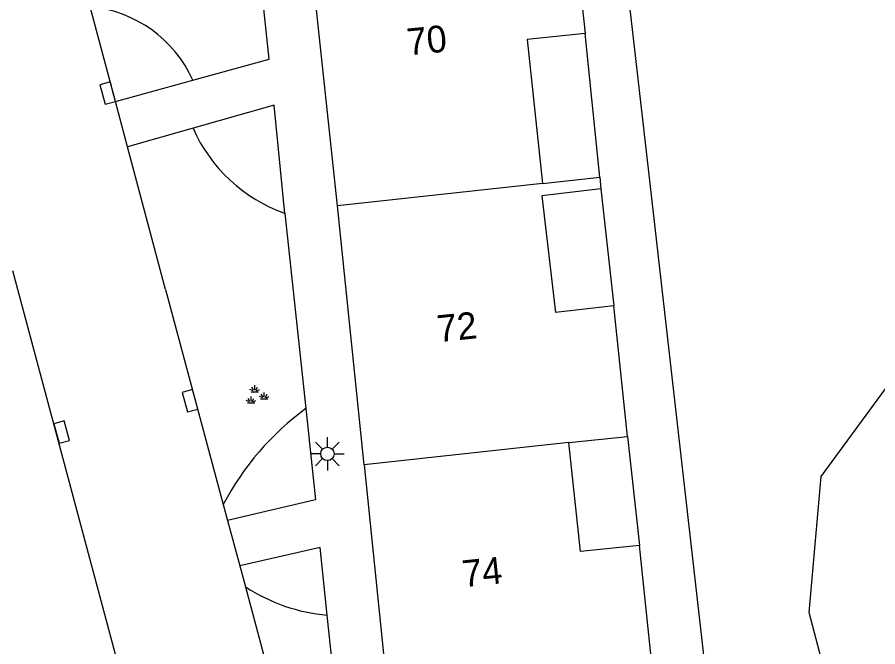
# Model space of a CAD drawing. Extents: x 125000 to 129004, y 397500 to 399008.
# Drawn here: x 127112.34 to 127144.41, y 398896.99 to 398920.46 of the extents above; entities that cross this region are included whole.
import ezdxf

# ---------------------------------------------------------------- set-up
doc = ezdxf.new("R2010")
doc.units = 0
for name, color, linetype in [('gg-afsc-faunaraster', 7, 'Continuous'), ('gg-anno-huisnummerreeks BGT', 7, 'Continuous'), ('gg-bbg-hoofdgebouw', 7, 'Continuous'), ('gg-bbg-luifel en loopbrug', 7, 'Continuous'), ('gg-bbg-tussenscheiding', 7, 'Continuous'), ('gg-knt-verharding', 7, 'Continuous'), ('gg-knt-verharding nz', 7, 'Continuous'), ('gg-kntw-bovenkant insteek waterloop', 7, 'Continuous'), ('gt-grn-groengrens', 7, 'Continuous'), ('gt-symb-groenvak', 7, 'Continuous'), ('gt-symb-kolk', 7, 'Continuous'), ('gt-symb-lichtmast', 7, 'Continuous')]:
    doc.layers.add(name, color=color, linetype=linetype)

# ---------------------------------------------------------------- blocks, each defined once
blk = doc.blocks.new('gt0-KOLK')
at = {"layer": 'gt-symb-kolk'}
blk.add_lwpolyline([(0, 0), (0.375, 0), (0.375, 0.4), (-0.375, 0.4), (-0.375, 0), (0, 0)], dxfattribs=at)
blk = doc.blocks.new('gt0-LMAST')
at = {"layer": 'gt-symb-lichtmast'}
for p, q in [((-0.182, 0.173), (-0.447, 0.438)), ((-0.005, 0.246), (-0.005, 0.621)), ((0.172, 0.173), (0.437, 0.438)), ((-0.255, -0.004), (-0.63, -0.004)), ((-0.182, -0.181), (-0.447, -0.446)), ((-0.005, -0.254), (-0.005, -0.629)), ((0.437, -0.446), (0.172, -0.181)), ((0.245, -0.004), (0.62, -0.004))]:
    blk.add_line(p, q, dxfattribs=at)
blk.add_circle((-0.005, -0.004), 0.25, dxfattribs=at)
blk = doc.blocks.new('gt0-GRVAK')
at = {"layer": 'gt-symb-groenvak'}
for p, q in [((-0.091, 0.211), (-0.156, 0.322)), ((-0.047, 0.214), (-0.047, 0.393)), ((-0.004, 0.211), (0.061, 0.322)), ((-0.11, 0.189), (-0.228, 0.24)), ((-0.182, 0.153), (0.088, 0.153)), ((0.015, 0.189), (0.133, 0.24)), ((0.262, -0.052), (0.197, 0.059)), ((0.305, -0.049), (0.305, 0.13)), ((0.349, -0.052), (0.414, 0.059)), ((-0.245, -0.228), (-0.363, -0.177)), ((-0.318, -0.264), (-0.047, -0.264)), ((-0.226, -0.206), (-0.291, -0.095)), ((-0.183, -0.203), (-0.183, -0.024)), ((-0.139, -0.206), (-0.074, -0.095)), ((-0.12, -0.228), (-0.002, -0.177)), ((0.243, -0.074), (0.125, -0.023)), ((0.17, -0.11), (0.441, -0.11)), ((0.368, -0.074), (0.486, -0.023))]:
    blk.add_line(p, q, dxfattribs=at)

msp = doc.modelspace()

# ---------------------------------------------------------------- linework, layer by layer
at = {"layer": 'gg-afsc-faunaraster'}
for p, q in [((127135.872, 398914.699), (127132.784, 398941.707)), ((127140.15, 398877.279), (127135.872, 398914.699))]:
    msp.add_line(p, q, dxfattribs=at)
at = {"layer": 'gg-bbg-hoofdgebouw'}
for p, q in [((127124.276, 398913.428), (127123.032, 398924.97)), ((127131.918, 398914.261), (127134.046, 398914.49)), ((127134.046, 398914.49), (127134.092, 398914.06)), ((127125.267, 398903.769), (127124.276, 398913.428)), ((127134.577, 398909.704), (127132.402, 398909.447)), ((127135.079, 398904.828), (127134.577, 398909.704)), ((127132.891, 398904.603), (127135.079, 398904.828)), ((127125.267, 398903.769), (127126.168, 398894.977)), ((127136.022, 398895.99), (127135.523, 398900.771))]:
    msp.add_line(p, q, dxfattribs=at)
for points in [[(127132.837, 398926.039), (127133.186, 398922.847), (127133.508, 398919.855)], [(127133.508, 398919.855), (127131.341, 398919.622), (127131.918, 398914.261)], [(127134.092, 398914.06), (127131.888, 398913.8), (127132.402, 398909.447)], [(127135.523, 398900.771), (127133.335, 398900.542), (127132.891, 398904.603)]]:
    msp.add_lwpolyline(points, dxfattribs=at)
at = {"layer": 'gg-bbg-luifel en loopbrug'}
msp.add_line((127134.092, 398914.06), (127134.577, 398909.704), dxfattribs=at)
at = {"layer": 'gg-bbg-tussenscheiding'}
for p, q in [((127131.918, 398914.261), (127124.276, 398913.428)), ((127132.891, 398904.603), (127125.267, 398903.769))]:
    msp.add_line(p, q, dxfattribs=at)
at = {"layer": 'gg-knt-verharding'}
for p, q in [((127116.008, 398917.31), (127115.058, 398920.842)), ((127134.046, 398914.49), (127133.508, 398919.855)), ((127116.008, 398917.31), (127118.892, 398918.106)), ((127116.455, 398915.63), (127116.008, 398917.31)), ((127118.893, 398916.322), (127116.455, 398915.63)), ((127117.872, 398910.308), (127116.455, 398915.63)), ((127122.32, 398913.145), (127123.096, 398905.869)), ((127117.872, 398910.308), (127120.022, 398902.295)), ((127135.079, 398904.828), (127135.523, 398900.771)), ((127120.022, 398902.295), (127120.182, 398901.698)), ((127120.182, 398901.698), (127120.635, 398900.004)), ((127120.635, 398900.004), (127120.843, 398899.225)), ((127120.843, 398899.225), (127124.722, 398884.709))]:
    msp.add_line(p, q, dxfattribs=at)
for points in [[(127118.892, 398918.106), (127121.734, 398918.891), (127120.892, 398926.759)], [(127122.32, 398913.145), (127121.915, 398917.18), (127118.893, 398916.322)], [(127123.096, 398905.869), (127123.459, 398902.462), (127120.182, 398901.698)], [(127123.896, 398898.166), (127123.63, 398900.691), (127120.635, 398900.004)], [(127124.722, 398884.709), (127125.303, 398884.806), (127123.896, 398898.166)]]:
    msp.add_lwpolyline(points, dxfattribs=at)
at = {"layer": 'gg-knt-verharding nz'}
msp.add_line((127116.215, 398895.949), (127112.177, 398911.006), dxfattribs=at)
at = {"layer": 'gg-kntw-bovenkant insteek waterloop'}
msp.add_lwpolyline([(127148.897, 398861.954), (127145.592, 398865.372), (127144.754, 398870.739), (127146.402, 398875.69), (127148.728, 398880.281), (127147.165, 398884.465), (127144.954, 398888.639), (127143.206, 398893.114), (127141.847, 398898.273), (127142.292, 398903.338), (127145.246, 398907.347), (127150.087, 398909.439), (127154.834, 398910.441), (127159.741, 398909.016), (127163.661, 398906.79)], dxfattribs=at)
at = {"layer": 'gt-grn-groengrens'}
for centre, radius, start, end in [((127114.637, 398916.198), 4.663, 24.1522, 84.8233), ((127124.26, 398918.674), 5.859, 203.6669, 250.669), ((127129.223, 398897.49), 10.38, 126.1762, 152.4261), ((127124.501, 398904.841), 6.702, 236.9201, 264.8195)]:
    msp.add_arc(centre, radius, start, end, dxfattribs=at)

# ---------------------------------------------------------------- block references
at = {"layer": 'gt-symb-groenvak'}
msp.add_blockref('gt0-GRVAK', (127121.239, 398906.343), dxfattribs=at)
at = {"layer": 'gt-symb-kolk'}
for p, rotation in [((127115.909, 398917.681), 104.9111443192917), ((127118.973, 398906.214), 105.05410157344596), ((127113.807, 398904.943), -75.0124380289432)]:
    msp.add_blockref('gt0-KOLK', p, dxfattribs=dict(at, rotation=rotation))
at = {"layer": 'gt-symb-lichtmast'}
msp.add_blockref('gt0-LMAST', (127123.905, 398904.185), dxfattribs=at)

# ---------------------------------------------------------------- texts
at = {"layer": 'gg-anno-huisnummerreeks BGT'}
for s, rotation, p in [('70', 5.8, (127126.911, 398919.031)), ('72', 5.9, (127128.038, 398908.342)), ('74', 5.9, (127128.974, 398899.207))]:
    msp.add_text(s, height=1, rotation=rotation, dxfattribs=at).set_placement(p)

doc.saveas('drawing.dxf')
